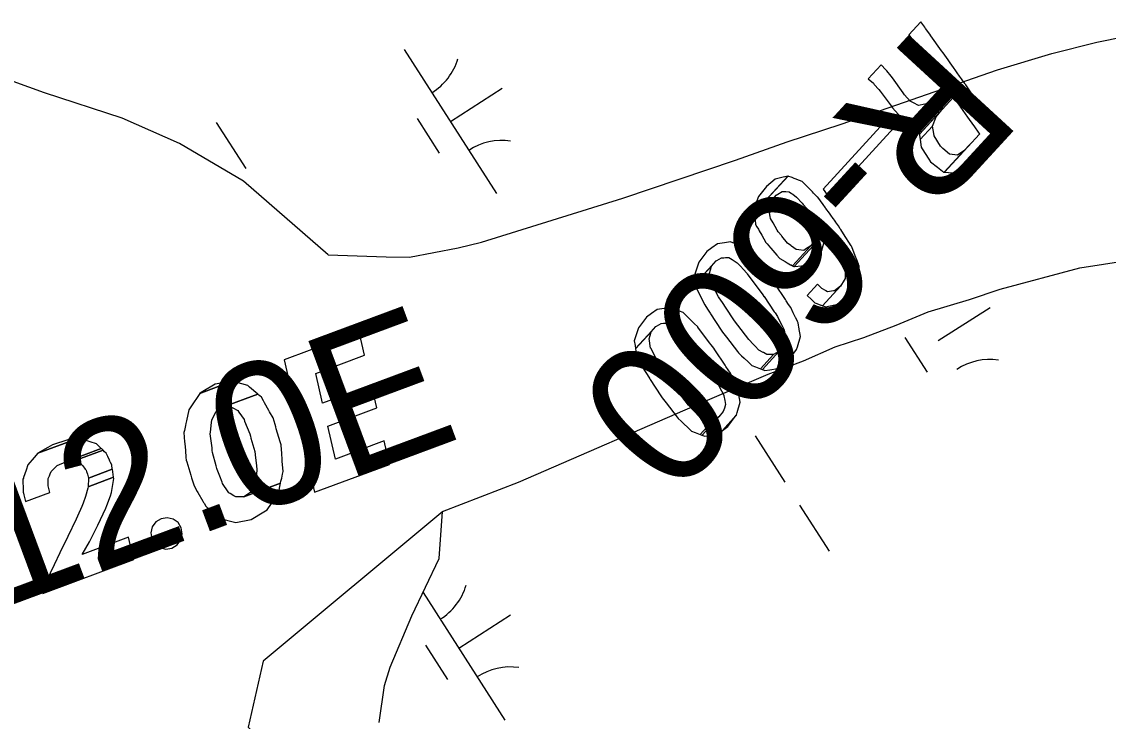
# Model space of a CAD drawing. Extents: x 3962991 to 3983549, y 181631 to 204078.
# Drawn here: x 3977956.3 to 3978273.5, y 190590.9 to 190795.1 of the extents above; entities that cross this region are included whole.
import ezdxf

# ---------------------------------------------------------------- set-up
doc = ezdxf.new("R2010")
doc.units = 0
for name, color, linetype in [('V-ANNO-MASK', 7, 'Continuous'), ('V-ANNO-MASK2', 7, 'Continuous'), ('V-RIVR-EDGE', 7, 'Continuous'), ('V-RIVR-IDEN', 7, 'Continuous'), ('V-RIVR-RANG-IDEN', 7, 'Continuous'), ('V-WETL-SWMP', 7, 'Continuous')]:
    doc.layers.add(name, color=color, linetype=linetype)

msp = doc.modelspace()

# ---------------------------------------------------------------- linework, layer by layer
at = {"layer": 'V-ANNO-MASK2'}
for points in [[(3978219.96, 190793.47), (3978218.81, 190795.1), (3978215.32, 190791.32), (3978216.49, 190789.68), (3978216.73, 190789.34), (3978217.92, 190787.67), (3978218.27, 190787.17), (3978221.41, 190782.77), (3978221.8, 190782.21), (3978223.26, 190780.16), (3978223.86, 190779.31), (3978224.82, 190777.96), (3978225.52, 190776.98), (3978225.73, 190776.68), (3978225.92, 190776.42), (3978216.39, 190766.05), (3978218.03, 190766.13), (3978220.66, 190767.54), (3978219.47, 190765.72), (3978218.33, 190762.64), (3978218.38, 190762.27), (3978228.3, 190773.06), (3978228.41, 190772.91), (3978229.03, 190772.04), (3978230.06, 190770.61), (3978230.38, 190770.14), (3978232.42, 190767.27), (3978232.96, 190766.52), (3978234.48, 190764.38), (3978235.59, 190762.82), (3978235.82, 190762.5), (3978235.82, 190762.5), (3978235.92, 190762.36), (3978235.96, 190762.3), (3978225.72, 190751.16), (3978229.35, 190750.88), (3978232.7, 190752.69), (3978235.83, 190755.84), (3978241.97, 190762.51), (3978241.87, 190762.66), (3978241.13, 190763.7), (3978239.44, 190766.08), (3978239.4, 190766.14), (3978239.3, 190766.28), (3978239.07, 190766.6), (3978237.96, 190768.17), (3978236.44, 190770.3), (3978235.9, 190771.06), (3978233.86, 190773.93), (3978233.53, 190774.39), (3978232.51, 190775.82), (3978231.9, 190776.7), (3978231.78, 190776.85), (3978231.61, 190777.09), (3978230.87, 190778.13), (3978230.67, 190778.42), (3978230.08, 190779.24), (3978229.4, 190780.2), (3978229.21, 190780.47), (3978229, 190780.77), (3978228.31, 190781.75), (3978227.34, 190783.09), (3978226.74, 190783.95), (3978225.28, 190786), (3978224.89, 190786.56), (3978221.76, 190790.96), (3978221.4, 190791.46), (3978220.21, 190793.12)], [(3978208.6, 190781.1), (3978207.25, 190782.54), (3978203.46, 190778.41), (3978204.94, 190777.12), (3978205.22, 190776.82), (3978206.57, 190775.33), (3978206.94, 190774.84), (3978210.13, 190770.51), (3978210.53, 190769.96), (3978212.21, 190768.14), (3978212.9, 190767.39), (3978214.37, 190766.59), (3978215.42, 190766.01), (3978215.94, 190766.04), (3978216.39, 190766.05), (3978222.63, 190772.84), (3978220.59, 190771.09), (3978220, 190770.99), (3978218.1, 190770.65), (3978216.62, 190771.44), (3978215.68, 190771.92), (3978214.07, 190773.8), (3978213.63, 190774.31), (3978210.5, 190778.71), (3978210.12, 190779.19), (3978208.88, 190780.79)], [(3978223.27, 190767.32), (3978225.45, 190769.96), (3978218.38, 190762.27), (3978218.41, 190762.03), (3978218.59, 190760.68), (3978222.19, 190764.6)], [(3978210.97, 190764.12), (3978209.11, 190766.74), (3978190.28, 190746.26), (3978192.15, 190743.64)], [(3978222.56, 190762.45), (3978222.19, 190764.59), (3978218.59, 190760.68), (3978218.88, 190758.46), (3978219.2, 190757.98), (3978221.15, 190755.01), (3978221.66, 190754.23), (3978223.66, 190752.61), (3978225.12, 190751.43), (3978225.42, 190751.18), (3978225.63, 190751.17), (3978231.37, 190757.41), (3978230.81, 190757.04), (3978229.48, 190756.18), (3978227.17, 190756.43), (3978225.26, 190758.14), (3978224.59, 190758.75), (3978222.68, 190761.77)], [(3978233.15, 190759.24), (3978231.36, 190757.4), (3978225.63, 190751.17), (3978225.72, 190751.16)], [(3978175.01, 190748.04), (3978173.71, 190746.96), (3978171.4, 190744.12), (3978171.19, 190743.56), (3978171.19, 190743.56), (3978170.01, 190740.38), (3978170.14, 190739.32), (3978180.02, 190750.06), (3978178.57, 190749.69), (3978176.31, 190749.12)], [(3978181.24, 190749.58), (3978180.01, 190750.05), (3978170.14, 190739.32), (3978170.34, 190737.72), (3978176.56, 190744.49), (3978177.04, 190744.78), (3978178.33, 190745.53), (3978179.1, 190745.51), (3978179.35, 190745.51), (3978180.34, 190745.48), (3978181.02, 190745), (3978181.41, 190744.73), (3978182.53, 190743.93), (3978184.12, 190742.13), (3978184.46, 190741.75), (3978185.45, 190740.63), (3978185.56, 190740.46), (3978186.99, 190738.16), (3978187.64, 190737.11), (3978187.7, 190736.88), (3978187.7, 190736.88), (3978188.2, 190734.93), (3978188.39, 190734.17), (3978188.07, 190732.08), (3978188.03, 190731.83), (3978186.68, 190729.69), (3978181.32, 190723.86), (3978181.7, 190723.64), (3978181.83, 190723.65), (3978190.69, 190733.29), (3978190.71, 190733.26), (3978191.54, 190732.03), (3978192.1, 190731.22), (3978192.25, 190730.99), (3978193.08, 190729.77), (3978195.3, 190726.21), (3978195.34, 190726.11), (3978195.43, 190725.9), (3978196.18, 190724.1), (3978196.7, 190722.85), (3978196.71, 190722.65), (3978196.71, 190721.87), (3978196.72, 190720.17), (3978196.39, 190719.61), (3978195.39, 190717.89), (3978190.13, 190712.17), (3978190.25, 190712.12), (3978190.26, 190712.12), (3978190.97, 190711.84), (3978194.54, 190712.69), (3978200.25, 190718.9), (3978200.69, 190722.41), (3978200.84, 190723.64), (3978200.79, 190723.77), (3978200.62, 190724.21), (3978200.57, 190724.36), (3978200.1, 190725.55), (3978199.88, 190726.1), (3978199.83, 190726.25), (3978199.32, 190727.52), (3978198.61, 190729.36), (3978198.52, 190729.57), (3978198.47, 190729.66), (3978196.2, 190733.17), (3978195.4, 190734.42), (3978195.25, 190734.65), (3978194.72, 190735.48), (3978193.9, 190736.73), (3978193.89, 190736.77), (3978193.83, 190736.84), (3978193.57, 190737.19), (3978193.3, 190737.56), (3978193.22, 190737.68), (3978192.51, 190738.65), (3978192.12, 190739.19), (3978191.1, 190740.57), (3978190.98, 190740.74), (3978190.26, 190741.72), (3978188.69, 190743.86), (3978188.55, 190744.01), (3978187.51, 190745.07), (3978187.16, 190745.43), (3978185.48, 190747.13), (3978184.51, 190748.11), (3978184.18, 190748.44), (3978183.36, 190748.76), (3978182.61, 190749.05), (3978182.42, 190749.12), (3978181.84, 190749.34), (3978181.4, 190749.52)], [(3978175.19, 190742.76), (3978176.56, 190744.49), (3978170.34, 190737.72), (3978170.36, 190737.51)], [(3978174.86, 190741.75), (3978175.18, 190742.75), (3978170.36, 190737.51), (3978170.43, 190736.93), (3978170.52, 190736.18), (3978170.55, 190735.93), (3978170.94, 190735.26), (3978171.37, 190734.5), (3978171.61, 190734.07), (3978172.33, 190732.83), (3978173.57, 190730.64), (3978173.9, 190730.26), (3978174.87, 190729.13), (3978174.88, 190729.14), (3978175.01, 190728.98), (3978176.73, 190727), (3978177.51, 190726.09), (3978177.64, 190725.94), (3978179.15, 190725.09), (3978179.74, 190724.76), (3978180.79, 190724.16), (3978180.92, 190724.09), (3978181.32, 190723.86), (3978186.68, 190729.69), (3978185.12, 190728.66), (3978184.64, 190728.34), (3978183.17, 190728.49), (3978182.36, 190728.58), (3978181.01, 190729.6), (3978180.86, 190729.73), (3978179.9, 190730.46), (3978178.24, 190732.49), (3978178.1, 190732.65), (3978177.15, 190733.8), (3978176.89, 190734.26), (3978175.64, 190736.43), (3978174.92, 190737.67), (3978174.82, 190738.25), (3978174.63, 190739.27), (3978174.46, 190740.19), (3978174.42, 190740.42)], [(3978190.69, 190733.23), (3978190.69, 190733.29), (3978181.83, 190723.65), (3978181.88, 190723.66), (3978183.98, 190723.8), (3978185.36, 190723.89), (3978186.45, 190724.69), (3978188.12, 190725.91), (3978189.99, 190728.53), (3978190.14, 190729.09), (3978190.69, 190731.1)], [(3978157.76, 190729.08), (3978156.31, 190728.02), (3978153.94, 190724.93), (3978153.66, 190724.03), (3978152.76, 190721.11), (3978152.98, 190719.7), (3978153.11, 190718.86), (3978159, 190725.26), (3978159.26, 190725.41), (3978160.64, 190726.21), (3978161.25, 190726.22), (3978161.75, 190726.23), (3978162.71, 190726.24), (3978163.67, 190725.66), (3978163.69, 190725.66), (3978165.22, 190724.73), (3978166.12, 190723.75), (3978167.04, 190722.73), (3978168.01, 190721.65), (3978168.11, 190721.53), (3978171.49, 190716.96), (3978171.89, 190716.41), (3978172.66, 190715.37), (3978173, 190714.85), (3978173.01, 190714.86), (3978175.99, 190710.43), (3978175.99, 190710.43), (3978176.23, 190710.08), (3978176.93, 190709.03), (3978177.47, 190708), (3978178.23, 190706.51), (3978178.91, 190705.2), (3978178.93, 190705.08), (3978179.16, 190703.69), (3978179.26, 190703.09), (3978179.36, 190702.48), (3978179.04, 190701.47), (3978179.05, 190701.47), (3978178.73, 190700.46), (3978177.44, 190698.91), (3978172.54, 190693.57), (3978173.3, 190693.27), (3978174.75, 190693.5), (3978176.95, 190693.86), (3978178.47, 190694.95), (3978182.54, 190699.39), (3978182.77, 190700.19), (3978183.62, 190703.16), (3978183.44, 190704.3), (3978183.29, 190705.27), (3978183.27, 190705.4), (3978183.19, 190705.97), (3978183.09, 190706.54), (3978183, 190707.16), (3978182.78, 190707.63), (3978182.26, 190708.7), (3978182.21, 190708.8), (3978181.56, 190710.14), (3978180.82, 190711.65), (3978180.2, 190712.59), (3978179.51, 190713.64), (3978179.27, 190714), (3978176.31, 190718.45), (3978175.94, 190718.94), (3978175.17, 190719.98), (3978174.76, 190720.52), (3978171.35, 190725.06), (3978171.26, 190725.18), (3978170.23, 190726.2), (3978169.26, 190727.17), (3978168.31, 190728.09), (3978167.06, 190729.33), (3978167.05, 190729.34), (3978165.96, 190729.77), (3978165.26, 190730.04), (3978164.89, 190730.19), (3978164.45, 190730.36), (3978163.98, 190730.55), (3978163.89, 190730.58), (3978163.22, 190730.84), (3978161.47, 190730.59), (3978159.41, 190730.28)], [(3978157.71, 190723.73), (3978159, 190725.26), (3978153.11, 190718.86), (3978153.13, 190718.75)], [(3978157.38, 190722.67), (3978157.7, 190723.72), (3978153.13, 190718.75), (3978153.22, 190718.14), (3978153.31, 190717.59), (3978153.38, 190717.12), (3978153.71, 190716.45), (3978154.23, 190715.39), (3978154.24, 190715.38), (3978155.07, 190713.69), (3978155.69, 190712.41), (3978156.47, 190711.23), (3978157.28, 190709.98), (3978157.29, 190709.98), (3978157.37, 190709.85), (3978160.52, 190705.03), (3978160.93, 190704.49), (3978161.71, 190703.46), (3978162.08, 190702.98), (3978165.28, 190698.78), (3978165.54, 190698.44), (3978166.43, 190697.61), (3978167.22, 190696.86), (3978168.37, 190695.78), (3978169.38, 190694.84), (3978169.45, 190694.76), (3978170.55, 190694.33), (3978170.56, 190694.34), (3978171.03, 190694.15), (3978171.53, 190693.96), (3978171.98, 190693.78), (3978175.82, 190697.96), (3978175.2, 190697.95), (3978174.52, 190697.94), (3978173.86, 190697.93), (3978172.87, 190698.49), (3978172.78, 190698.54), (3978171.54, 190699.23), (3978170.44, 190700.36), (3978169.68, 190701.15), (3978168.83, 190702.03), (3978168.54, 190702.33), (3978165.37, 190706.55), (3978165, 190707.04), (3978164.22, 190708.07), (3978163.84, 190708.64), (3978160.66, 190713.43), (3978160.57, 190713.55), (3978159.74, 190714.79), (3978159.06, 190716.08), (3978158.41, 190717.32), (3978157.54, 190718.97), (3978157.53, 190718.98), (3978157.3, 190720.35), (3978157.16, 190721.24), (3978157.08, 190721.69)], [(3978189.86, 190717.23), (3978188.59, 190718.47), (3978185.6, 190715.21), (3978186.88, 190713.99), (3978187.77, 190713.13), (3978187.87, 190713.04), (3978188.4, 190712.84), (3978189.56, 190712.39), (3978189.7, 190712.33), (3978190.13, 190712.17), (3978195.39, 190717.89), (3978193.55, 190716.52), (3978193.34, 190716.5), (3978191.57, 190716.28), (3978191.09, 190716.54), (3978190.97, 190716.61)], [(3978199.98, 190718.52), (3978200.24, 190718.89), (3978194.54, 190712.69), (3978194.65, 190712.71), (3978197.72, 190715.26), (3978197.72, 190715.26)], [(3978140.14, 190709.92), (3978138.69, 190708.86), (3978136.32, 190705.76), (3978136.04, 190704.87), (3978135.14, 190701.95), (3978135.36, 190700.54), (3978135.49, 190699.69), (3978141.38, 190706.1), (3978141.64, 190706.25), (3978143.02, 190707.05), (3978143.63, 190707.06), (3978144.13, 190707.07), (3978145.09, 190707.07), (3978146.05, 190706.5), (3978146.07, 190706.5), (3978147.61, 190705.57), (3978148.5, 190704.59), (3978149.42, 190703.56), (3978150.39, 190702.49), (3978150.49, 190702.37), (3978153.87, 190697.79), (3978154.27, 190697.25), (3978155.04, 190696.21), (3978155.39, 190695.69), (3978155.39, 190695.7), (3978158.37, 190691.26), (3978158.37, 190691.27), (3978158.61, 190690.91), (3978159.31, 190689.87), (3978159.85, 190688.84), (3978160.61, 190687.35), (3978161.29, 190686.04), (3978161.31, 190685.91), (3978161.54, 190684.53), (3978161.64, 190683.93), (3978161.74, 190683.32), (3978161.43, 190682.31), (3978161.43, 190682.31), (3978161.11, 190681.3), (3978159.82, 190679.75), (3978154.92, 190674.41), (3978155.68, 190674.11), (3978157.13, 190674.34), (3978159.33, 190674.7), (3978160.85, 190675.79), (3978164.93, 190680.22), (3978165.15, 190681.03), (3978166, 190683.99), (3978165.82, 190685.14), (3978165.68, 190686.11), (3978165.65, 190686.23), (3978165.57, 190686.81), (3978165.48, 190687.38), (3978165.38, 190688), (3978165.16, 190688.47), (3978164.64, 190689.53), (3978164.59, 190689.63), (3978163.94, 190690.97), (3978163.2, 190692.49), (3978162.58, 190693.43), (3978161.89, 190694.48), (3978161.65, 190694.83), (3978158.69, 190699.29), (3978158.32, 190699.78), (3978157.55, 190700.82), (3978157.14, 190701.35), (3978153.73, 190705.9), (3978153.64, 190706.02), (3978152.61, 190707.04), (3978151.64, 190708), (3978150.7, 190708.93), (3978149.44, 190710.17), (3978149.43, 190710.18), (3978148.34, 190710.61), (3978147.64, 190710.88), (3978147.27, 190711.02), (3978146.84, 190711.2), (3978146.36, 190711.39), (3978146.27, 190711.42), (3978145.6, 190711.68), (3978143.85, 190711.42), (3978141.79, 190711.12)], [(3978040.22, 190664.56), (3978041.79, 190657.73), (3978063.69, 190665.88), (3978062.13, 190672.71), (3978047.86, 190667.4), (3978045.64, 190677.05), (3978059.91, 190682.35), (3978058.38, 190689.02), (3978044.11, 190683.71), (3978042.13, 190692.41), (3978056.39, 190697.72), (3978054.83, 190704.54), (3978032.93, 190696.39), (3978034.49, 190689.57), (3978036.49, 190680.88), (3978038.01, 190674.21)], [(3978140.09, 190704.56), (3978141.38, 190706.1), (3978135.49, 190699.69), (3978135.51, 190699.58)], [(3978139.76, 190703.5), (3978140.08, 190704.56), (3978135.51, 190699.58), (3978135.6, 190698.98), (3978135.69, 190698.42), (3978135.76, 190697.96), (3978136.09, 190697.28), (3978136.61, 190696.23), (3978136.62, 190696.22), (3978137.45, 190694.52), (3978138.07, 190693.25), (3978138.85, 190692.07), (3978139.66, 190690.82), (3978139.67, 190690.82), (3978139.75, 190690.69), (3978142.9, 190685.86), (3978143.31, 190685.33), (3978144.09, 190684.3), (3978144.46, 190683.81), (3978147.66, 190679.62), (3978147.92, 190679.28), (3978148.81, 190678.45), (3978149.6, 190677.7), (3978150.75, 190676.62), (3978151.76, 190675.67), (3978151.83, 190675.6), (3978152.94, 190675.17), (3978152.94, 190675.18), (3978153.42, 190674.99), (3978153.91, 190674.8), (3978154.36, 190674.62), (3978158.2, 190678.8), (3978157.58, 190678.79), (3978156.9, 190678.78), (3978156.24, 190678.77), (3978155.25, 190679.33), (3978155.16, 190679.38), (3978153.92, 190680.07), (3978152.82, 190681.2), (3978152.06, 190681.99), (3978151.22, 190682.87), (3978150.92, 190683.16), (3978147.75, 190687.39), (3978147.38, 190687.88), (3978146.6, 190688.91), (3978146.22, 190689.48), (3978143.04, 190694.27), (3978142.95, 190694.39), (3978142.12, 190695.63), (3978141.44, 190696.92), (3978140.79, 190698.15), (3978139.92, 190699.81), (3978139.91, 190699.82), (3978139.69, 190701.19), (3978139.54, 190702.08), (3978139.46, 190702.53)], [(3978177.15, 190698.74), (3978175.82, 190697.96), (3978171.98, 190693.78), (3978172.43, 190693.61), (3978172.54, 190693.57), (3978177.44, 190698.91)], [(3978180.08, 190696.11), (3978182.54, 190699.38), (3978178.47, 190694.95), (3978180.08, 190696.11)], [(3978018.75, 190648.93), (3978023.29, 190649.75), (3978026.93, 190651.97), (3978027.96, 190652.6), (3978030.27, 190656.04), (3978031.19, 190657.41), (3978031.85, 190660.43), (3978021.1, 190656.43), (3978019.67, 190656.38), (3978018.75, 190656.36), (3978018.22, 190656.68), (3978018.21, 190656.67), (3978017.11, 190657.34), (3978016.76, 190657.55), (3978016.56, 190657.85), (3978014.88, 190660.32), (3978014.74, 190660.66), (3978014.07, 190662.4), (3978014.06, 190662.39), (3978013.29, 190664.41), (3978013.22, 190664.65), (3978013.01, 190665.46), (3978013, 190665.46), (3978011.98, 190669.37), (3978011.91, 190669.92), (3978011.82, 190670.68), (3978011.56, 190672.71), (3978011.31, 190674.76), (3978011.36, 190675.31), (3978011.66, 190678.13), (3978011.72, 190678.76), (3978012.57, 190680.39), (3978012.95, 190681.11), (3978013.13, 190681.47), (3978015.18, 190682.65), (3978025.17, 190686.36), (3978022.77, 190688.43), (3978022.24, 190688.9), (3978017.74, 190690.13), (3978008.26, 190686.6), (3978005.63, 190682.72), (3978005.03, 190681.83), (3978004.34, 190678.62), (3978004.25, 190678.16), (3978004.18, 190677.85), (3978004.04, 190677.22), (3978003.74, 190675.79), (3978003.61, 190675.14), (3978003.83, 190672.5), (3978003.87, 190671.99), (3978004.04, 190669.91), (3978004.21, 190667.85), (3978004.28, 190667.08), (3978004.44, 190666.57), (3978005.61, 190662.71), (3978005.86, 190661.91), (3978005.93, 190661.68), (3978006.57, 190659.61), (3978007.51, 190657.97), (3978007.7, 190657.65), (3978009.18, 190655.1), (3978009.36, 190654.79), (3978009.52, 190654.51), (3978010.03, 190653.63), (3978010.45, 190653.27), (3978010.7, 190653.05), (3978011.11, 190652.71), (3978013.36, 190650.78), (3978014.21, 190650.06), (3978018.35, 190649.02)], [(3978008.67, 190686.85), (3978008.26, 190686.61), (3978017.74, 190690.13), (3978017.59, 190690.17), (3978012.7, 190689.28)], [(3978023.08, 190657.65), (3978021.1, 190656.43), (3978031.84, 190660.43), (3978031.96, 190660.96), (3978032.04, 190661.3), (3978032.16, 190661.86), (3978032.42, 190663.03), (3978032.41, 190663.03), (3978032.5, 190663.4), (3978032.59, 190663.81), (3978032.35, 190666.82), (3978032.32, 190667.2), (3978032.17, 190669.13), (3978032, 190671.37), (3978031.98, 190671.62), (3978031.73, 190672.43), (3978030.59, 190676.29), (3978030.44, 190676.81), (3978030.22, 190677.53), (3978029.65, 190679.44), (3978028.64, 190681.21), (3978028.39, 190681.64), (3978027.12, 190683.88), (3978026.83, 190684.38), (3978026.22, 190685.46), (3978025.74, 190685.87), (3978025.51, 190686.07), (3978025.17, 190686.36), (3978015.18, 190682.65), (3978016.43, 190682.69), (3978017.27, 190682.72), (3978017.9, 190682.37), (3978019.31, 190681.58), (3978019.64, 190681.1), (3978021.17, 190678.96), (3978021.35, 190678.49), (3978022.1, 190676.63), (3978022.84, 190674.78), (3978023.05, 190674.06), (3978023.19, 190673.54), (3978024.28, 190669.66), (3978024.38, 190668.8), (3978024.41, 190668.55), (3978024.7, 190666.35), (3978024.95, 190664.46), (3978024.9, 190664.05), (3978024.51, 190660.81), (3978024.46, 190660.41), (3978024.42, 190660.06), (3978023.66, 190658.7), (3978023.3, 190658.05)], [(3978159.53, 190679.57), (3978158.2, 190678.8), (3978154.36, 190674.62), (3978154.81, 190674.44), (3978154.92, 190674.41), (3978159.82, 190679.75)], [(3978162.46, 190676.95), (3978164.92, 190680.22), (3978160.85, 190675.79), (3978162.46, 190676.95)], [(3977957.37, 190655.05), (3977957.39, 190655.01), (3977964.44, 190657.64), (3977964.42, 190657.67), (3977964.15, 190658.87), (3977964.14, 190658.87), (3977963.97, 190659.62), (3977963.97, 190660.11), (3977963.97, 190660.46), (3977963.99, 190661.71), (3977964.33, 190662.51), (3977964.6, 190663.14), (3977964.88, 190663.79), (3977965.8, 190664.73), (3977966.16, 190665.09), (3977966.63, 190665.57), (3977969.12, 190666.66), (3977979.47, 190670.51), (3977978.05, 190671.85), (3977976.23, 190672.47), (3977974.17, 190673.16), (3977971.56, 190673.06), (3977960.99, 190669.13), (3977959.9, 190667.86), (3977958.05, 190665.7), (3977957.54, 190664.22), (3977956.8, 190662.07), (3977956.73, 190661.89), (3977956.61, 190661.54), (3977956.61, 190661.31), (3977956.62, 190660.72), (3977956.62, 190660.17), (3977956.63, 190659.65), (3977956.63, 190658.97), (3977956.64, 190657.74), (3977956.73, 190657.42), (3977956.85, 190656.97), (3977957.05, 190656.23)], [(3977963.89, 190670.81), (3977961, 190669.14), (3977971.56, 190673.06), (3977969.76, 190672.99), (3977965.27, 190671.61), (3977965.26, 190671.6)], [(3977970.72, 190666.79), (3977971.53, 190666.86), (3977980, 190670.01), (3977979.83, 190670.18), (3977979.6, 190670.39), (3977979.47, 190670.51), (3977969.11, 190666.65), (3977969.69, 190666.7)], [(3977975.41, 190663.06), (3977975.77, 190661.89), (3977982.7, 190664.47), (3977982.52, 190665.71), (3977982.19, 190666.4), (3977981.99, 190666.81), (3977981.86, 190667.12), (3977981.85, 190667.11), (3977981.36, 190668.17), (3977981.08, 190668.74), (3977980.87, 190669.19), (3977980.46, 190669.58), (3977980, 190670.01), (3977971.52, 190666.86), (3977972.28, 190666.54), (3977972.96, 190666.25), (3977973.63, 190665.97), (3977974.05, 190665.45), (3977974.82, 190664.5), (3977975.05, 190664.23), (3977975.18, 190663.79)], [(3977975.76, 190661.85), (3977975.65, 190659.33), (3977983.07, 190662.09), (3977982.71, 190664.43), (3977982.7, 190664.47), (3977975.76, 190661.89)], [(3977962.24, 190629.23), (3977962.42, 190628.2), (3977988.94, 190638.07), (3977988.71, 190639.07), (3977987.44, 190644.63), (3977973.9, 190639.59), (3977976.07, 190643.29), (3977978.49, 190648.12), (3977980.79, 190653.13), (3977981.08, 190653.9), (3977982.13, 190656.72), (3977982.48, 190657.67), (3977982.75, 190659.44), (3977983.11, 190661.78), (3977983.07, 190662.09), (3977975.64, 190659.33), (3977975.55, 190658.97), (3977974.92, 190656.53), (3977974.16, 190654.57), (3977973.79, 190653.62), (3977972.5, 190650.71), (3977972.11, 190649.9), (3977969.7, 190644.85), (3977967.42, 190640.07), (3977965.74, 190636.56)], [(3977998.35, 190641.12), (3978000.13, 190641.42), (3978001.66, 190642.36), (3978002.7, 190643.83), (3978003.12, 190645.56), (3978002.83, 190647.32), (3978001.89, 190648.86), (3978000.45, 190649.9), (3977998.71, 190650.3), (3977996.93, 190650.02), (3977995.39, 190649.07), (3977994.34, 190647.63), (3977993.92, 190645.9), (3977994.21, 190644.12), (3977995.15, 190642.59), (3977996.6, 190641.56)]]:
    msp.add_lwpolyline(points, close=True, dxfattribs=at)
at = {"layer": 'V-RIVR-EDGE'}
msp.add_lwpolyline([(3978079.19, 190652.13), (3978026.77, 190608.37), (3978022.34, 190589.16), (3978054.85, 190558.12), (3978079.98, 190540.38), (3978105.1, 190519.69), (3978134.66, 190496.05), (3978176.04, 190494.57), (3978199.69, 190482.74), (3978211.51, 190470.92), (3978239.59, 190442.84), (3978255.85, 190414.76), (3978267.68, 190380.77), (3978294.28, 190352.69)], dxfattribs=at)
at = {"layer": 'V-WETL-SWMP'}
for p, q in [((3977962.87, 190774.3), (3977926.97, 190787.34)), ((3978067.94, 190787), (3978094.93, 190744.91)), ((3978081.43, 190765.96), (3978096.59, 190775.67)), ((3977985.58, 190766.97), (3977962.87, 190774.3)), ((3978002.36, 190759.54), (3977985.58, 190766.97)), ((3978013.04, 190765.7), (3978021.67, 190752.24)), ((3978071.7, 190766.84), (3978078.18, 190756.74)), ((3978020.98, 190748.57), (3978002.36, 190759.54)), ((3978045.73, 190727.01), (3978020.98, 190748.57)), ((3978223.88, 190702), (3978239.04, 190711.72)), ((3978214.15, 190702.89), (3978220.63, 190692.79)), ((3978170.42, 190674.17), (3978179.05, 190660.7)), ((3978183.37, 190653.96), (3978192, 190640.49)), ((3978078.19, 190638.42), (3978079.14, 190652.11)), ((3978070.16, 190621.64), (3978078.19, 190638.42)), ((3978073.44, 190628.48), (3978097.34, 190591.18)), ((3978063.89, 190606.67), (3978070.16, 190621.64)), ((3978083.85, 190612.23), (3978099.01, 190621.95)), ((3978074.12, 190613.12), (3978080.59, 190603.02)), ((3978062.2, 190601.29), (3978063.89, 190606.67)), ((3978060.6, 190590.56), (3978062.2, 190601.29))]:
    msp.add_line(p, q, dxfattribs=at)
for points in [[(3978045.73, 190727.01), (3978062.68, 190726.44), (3978069.53, 190726.37), (3978083.66, 190729.07), (3978090.54, 190730.71), (3978131.82, 190743.59), (3978164.71, 190754.66), (3978179.82, 190760.02), (3978195.5, 190765.19), (3978241.21, 190781.07), (3978257.07, 190785.85), (3978270.25, 190789.13), (3978286.1, 190792.39)], [(3978079.14, 190652.11), (3978101.33, 190660.63), (3978155.12, 190684.04), (3978174.26, 190692.21), (3978184.59, 190696.1), (3978193.78, 190700.19), (3978202.19, 190702.96), (3978211.56, 190706.48), (3978220.94, 190710.37), (3978232.98, 190714.05), (3978241.97, 190717), (3978265.28, 190723.22), (3978291.61, 190727.32)]]:
    msp.add_lwpolyline(points, dxfattribs=at)
for centre, start, end in [((3978066.73, 190789.34), 301.8919, 343.4355), ((3978096.54, 190742.83), 81.8919, 123.4355), ((3978238.99, 190678.88), 81.8919, 123.4355), ((3978069.14, 190635.61), 301.8919, 343.4355), ((3978098.96, 190589.11), 81.8919, 123.4355)]:
    msp.add_arc(centre, 17.62, start, end, dxfattribs=at)

# ---------------------------------------------------------------- texts
at = {"layer": 'V-ANNO-MASK'}
for s, height, rotation, p in [('R-600  ', 41.5, 227.4036, (3978218.38, 190794.64)), ('OUTLET 12.0E', 41.9999, 20.4034, (3977725.56, 190540.1))]:
    msp.add_text(s, height=height, rotation=rotation, dxfattribs=at).set_placement(p)
at = {"layer": 'V-RIVR-IDEN'}
msp.add_text('OUTLET 12.0E', height=41.9999, rotation=20.4034, dxfattribs=at).set_placement((3977725.56, 190540.1))
at = {"layer": 'V-RIVR-RANG-IDEN'}
msp.add_text('R-600  ', height=41.5, rotation=227.4036, dxfattribs=at).set_placement((3978218.38, 190794.64))

doc.saveas('drawing.dxf')
